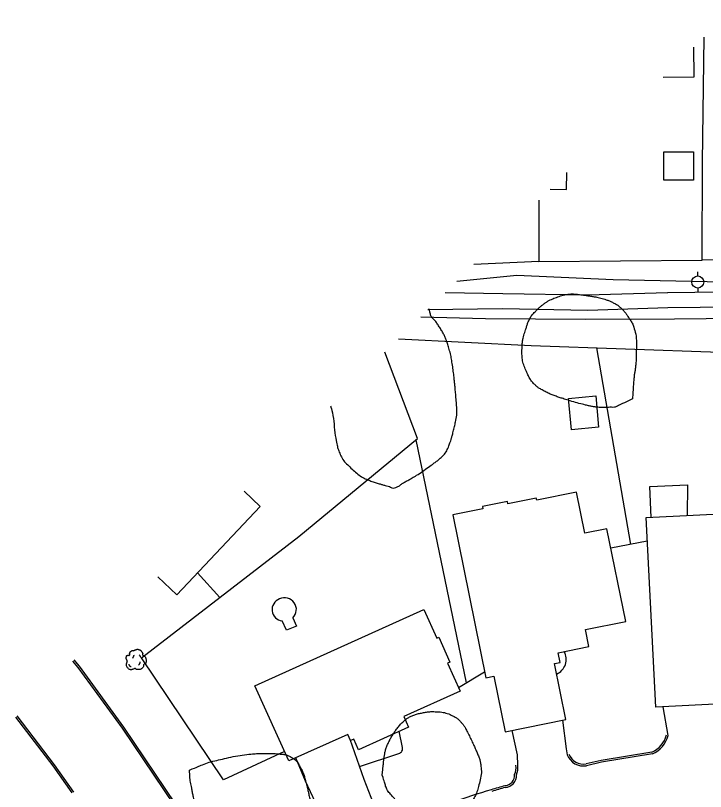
# Model space of a CAD drawing. Extents: x 2145380 to 2157287, y 139568 to 149130.
# Drawn here: x 2149827 to 2150056.7, y 144231.9 to 144490.1 of the extents above; entities that cross this region are included whole.
import ezdxf

# ---------------------------------------------------------------- set-up
doc = ezdxf.new("R2010")
doc.units = 0
for name, color, linetype in [('TOPO_Asphalt', 7, 'Continuous'), ('TOPO_Building', 7, 'Continuous'), ('TOPO_Concrete', 7, 'Continuous'), ('TOPO_Curb Back', 7, 'Continuous'), ('TOPO_Fence', 7, 'Continuous'), ('TOPO_Flowline', 7, 'Continuous'), ('TOPO_Misc Line', 7, 'Continuous'), ('TOPO_Power Pole', 7, 'Continuous'), ('TOPO_Sidewalk', 7, 'Continuous'), ('TOPO_Tree', 7, 'Continuous'), ('TOPO_Tree Line', 7, 'Continuous')]:
    doc.layers.add(name, color=color, linetype=linetype)

# ---------------------------------------------------------------- blocks, each defined once
blk = doc.blocks.new('TREE')
at = {"layer": 'TOPO_Tree'}
for points in [[(-14.1, -0.4), (-14.2, 0.5), (-14.4, 1.4), (-14.6, 2.3), (-14.8, 3.2), (-15.5, 4), (-15.7, 4.9), (-15.8, 5.6), (-15.7, 6.3), (-15.7, 7), (-15.6, 7.9), (-15.7, 8.8), (-15.1, 9.7), (-14.6, 10.4), (-13.8, 10.5), (-13, 10.7), (-12.2, 11), (-11.1, 10), (-10.4, 10.7), (-9.4, 11.7), (-10.3, 13.3), (-9.8, 14.4), (-9.6, 15.1), (-9.3, 15.9), (-8.8, 16.5), (-8.2, 17.3), (-7.5, 17.7), (-6.7, 18.1), (-6.1, 18.4), (-5.6, 18.6), (-5.1, 18.7), (-4.5, 18.7), (-4, 18.5), (-3.5, 18.1)], [(-3.5, 17.6), (-3.1, 18.3), (-2.6, 18.8), (-1.9, 19.2), (-1, 19.7), (-0.2, 20), (0.7, 20.2), (1.6, 20.5), (2.5, 20.8), (3.4, 20.8), (4.1, 20.7), (4.8, 20.5), (5.5, 20.2), (6.4, 19.9), (7.3, 19.7), (8.2, 19.2), (9.4, 18.4), (10, 17.2), (10.8, 16), (11.2, 15.3), (11.6, 14.6), (11.9, 13.9), (12.2, 13.1), (11.4, 12), (11.9, 11.2), (12, 11), (12.2, 10.9), (12.4, 10.7), (12.9, 10.4), (13.5, 10), (14, 9.7), (14.7, 9.2), (15.4, 8.7), (16.1, 8.1), (16.7, 7.5), (16.9, 6.7), (17.1, 6), (17.6, 4.4), (17.7, 2.8), (17.7, 1.2), (17.7, -0.2), (17.8, -2.2), (16.6, -3), (15.5, -3.8), (14.3, -4.6), (13.2, -5.3)], [(13.2, -5.3), (13.3, -5.8), (13.4, -6.3), (13.4, -6.7), (13.8, -8.5), (12.2, -10), (10.8, -11.5), (10, -12.3), (9.1, -12.8), (8.2, -13.1), (6, -13.8), (3.3, -13.6), (1.3, -13.1), (0.5, -12.9), (-0.1, -11.4), (-0.8, -11.5), (-2, -11.6), (-3.3, -12.8), (-4.5, -13.1), (-6.1, -13.5), (-7.8, -14), (-9.3, -13.6), (-11.4, -13.1), (-12.8, -11.4), (-14.1, -9.4), (-15.3, -7.3), (-15.6, -5.1), (-15.1, -3), (-14.9, -1.9), (-13.9, -0.8), (-13.5, 0.1)], [(-4.2, 5.1), (-4.5, 6.1), (-4.3, 7.2), (-3.8, 8.2), (-3.3, 9.3), (-2.7, 10.3), (-1.6, 11)], [(5.9, 11.2), (6.5, 10.7), (7, 10.2), (7.4, 9.5), (7.9, 8.6), (8.3, 7.6), (8.5, 6.6)], [(-11.4, -4.5), (-11.5, -5.4), (-11, -6.3), (-10.1, -7.2), (-9.3, -8), (-8.5, -8.3), (-7.7, -8.1)], [(4.8, -6.3), (5.7, -5.7), (6.3, -4.9), (6.8, -3.9), (7.4, -2.8), (7.6, -1.7), (7.5, -0.6)]]:
    blk.add_open_spline(points, degree=3, dxfattribs=at)
blk = doc.blocks.new('POWPOL')
at = {"layer": 'TOPO_Power Pole'}
for p, q in [((0, 10.2), (0, 17.3)), ((0, -10.2), (0, -17.3))]:
    blk.add_line(p, q, dxfattribs=at)
blk.add_circle((0, 0), 10.2, dxfattribs=at)

msp = doc.modelspace()

# ---------------------------------------------------------------- linework, layer by layer
at = {"layer": 'TOPO_Asphalt'}
msp.add_line((2150044.32, 144250.58), (2150042.6, 144260.04), dxfattribs=at)
for points in [[(2150009.15, 144255.69), (2150010.29, 144246.13), (2150010.71, 144244.12)], [(2149994.22, 144240.68), (2149994.1, 144244.13), (2149992.3, 144252.26)], [(2149938.32, 144249.33), (2149943.01, 144236.02), (2149946.06, 144228.07), (2149949.65, 144220.79)], [(2149933.74, 144213.78), (2149931.89, 144217.65), (2149923.57, 144235.37), (2149920.36, 144243.13)]]:
    msp.add_lwpolyline(points, dxfattribs=at)
at = {"layer": 'TOPO_Building'}
for points in [[(2150042.67, 144469.57), (2150052.96, 144469.71), (2150052.82, 144479.59)], [(2150004.98, 144432.35), (2150010.43, 144432.23), (2150010.55, 144437.86)], [(2149874.34, 144303.38), (2149880.66, 144297.4), (2149908.45, 144326.76), (2149903.13, 144331.8)]]:
    msp.add_lwpolyline(points, dxfattribs=at)
for points in [[(2150042.89, 144444.73), (2150052.71, 144444.75), (2150052.73, 144435.38), (2150042.9, 144435.36)], [(2150012.12, 144352.31), (2150011.14, 144362.74), (2150020.16, 144363.59), (2150021.14, 144353.16)], [(2149972.55, 144323.93), (2149983.58, 144269.75), (2149986.26, 144270.3), (2149990.03, 144251.8), (2150010.19, 144255.9), (2150006.4, 144274.5), (2150008.35, 144274.89), (2150007.7, 144278.05), (2150017.91, 144280.13), (2150016.75, 144285.8), (2150030.16, 144288.53), (2150023.88, 144319.36), (2150016.59, 144317.87), (2150013.81, 144331.52), (2150000.54, 144328.81), (2150000.39, 144329.55), (2149990.96, 144327.63), (2149990.8, 144328.4), (2149982.45, 144326.7), (2149982.59, 144325.97)], [(2150036.94, 144323.05), (2150086.15, 144325.55), (2150087.68, 144295.36), (2150068.73, 144294.4), (2150069.4, 144281.23), (2150063.29, 144280.92), (2150064.29, 144261.14), (2150040.14, 144259.92)], [(2149906.7, 144267.12), (2149962.94, 144292.52), (2149967.24, 144282.99), (2149967.88, 144283.28), (2149971.62, 144275), (2149970.85, 144274.65), (2149975.07, 144265.31), (2149956.31, 144256.84), (2149957.88, 144253.36), (2149941.21, 144245.83), (2149939.61, 144249.37), (2149938.52, 144248.88), (2149937.6, 144250.91), (2149918.01, 144242.07)]]:
    msp.add_lwpolyline(points, close=True, dxfattribs=at)
at = {"layer": 'TOPO_Concrete'}
for points in [[(2150583.76, 144406.92), (2150482.71, 144405.56), (2150382.27, 144404.37), (2150238.51, 144402.63), (2150099.05, 144400.63), (2150026.03, 144402.21), (2149993.94, 144403.63), (2149973.88, 144401.64)], [(2149961.97, 144389.89), (2149983.45, 144389.26), (2150016.72, 144389.12), (2150046.37, 144389.2), (2150099.2, 144389.72), (2150238.65, 144391.72), (2150382.4, 144393.46), (2150482.82, 144394.65), (2150586.69, 144395.58)]]:
    msp.add_lwpolyline(points, dxfattribs=at)
at = {"layer": 'TOPO_Curb Back'}
for points in [[(2149845.92, 144275.31), (2149847.71, 144273.21), (2149862.47, 144253), (2149883.32, 144222.06), (2149887.59, 144215.32)], [(2149846.35, 144275.73), (2149848.18, 144273.58), (2149862.96, 144253.35), (2149883.83, 144222.39), (2149888.1, 144215.64)], [(2149826.98, 144256.61), (2149839.36, 144240.41), (2149845.71, 144231.43)], [(2149827.41, 144257.04), (2149839.84, 144240.76), (2149846.24, 144231.72)], [(2150038.86, 144244.98), (2150021.97, 144242.28), (2150016.98, 144241.07)], [(2150039.03, 144244.4), (2150022.09, 144241.69), (2150017.1, 144240.48)]]:
    msp.add_lwpolyline(points, dxfattribs=at)
for centre, radius, start, end in [((2150035.27, 144252.97), 8.76, 294.1793, 345.2023), ((2150035.27, 144252.97), 9.36, 293.6847, 345.2023), ((2150016.14, 144246.23), 5.83, 201.1458, 279.447), ((2150016.14, 144246.23), 5.23, 201.1458, 279.2118), ((2149986.99, 144240.02), 6.66, 338.2368, 5.2206), ((2149986.99, 144240.02), 7.26, 339.324, 5.2206), ((2149989.76, 144237.28), 3.43, 272.9462, 4.6571), ((2149989.76, 144237.28), 4.03, 273.961, 2.6241), ((2150031.35, 144073.73), 165.29, 106.1553, 115.5947), ((2150062.69, 143980.08), 263.99, 105.9981, 107.0326), ((2150062.69, 143980.08), 263.39, 106.0125, 107.0336)]:
    msp.add_arc(centre, radius, start, end, dxfattribs=at)
at = {"layer": 'TOPO_Fence'}
for p, q in [((2150001.26, 144408.24), (2149979.56, 144407.26)), ((2150031.85, 144314.14), (2150020.59, 144379.58)), ((2149960.27, 144348.89), (2149976.99, 144268.02)), ((2150037.34, 144315.16), (2150025.19, 144312.9)), ((2149887.53, 144304.65), (2149894.97, 144296.43)), ((2149974.5, 144266.56), (2149983.19, 144271.68))]:
    msp.add_line(p, q, dxfattribs=at)
for points in [[(2150546.52, 144490.01), (2150549.95, 144490.13), (2150550.1, 144471.03), (2150550.1, 144453.63), (2150549.61, 144416.29), (2150495.63, 144415.36), (2150439.62, 144414.62), (2150383.8, 144414.16), (2150305.36, 144413.24), (2150180.73, 144410.9), (2150095.85, 144408.83), (2150055.63, 144408.76), (2150055.7, 144441.33), (2150056.25, 144482.97)], [(2150001.22, 144428.64), (2150001.26, 144408.24), (2150055.63, 144408.76)], [(2149954.53, 144382.55), (2149998.64, 144380.35), (2150061.52, 144378.12), (2150107.52, 144376.58)], [(2149916.58, 144245.25), (2149896.25, 144235.78), (2149868.94, 144276.37), (2149921.34, 144316.76), (2149960.85, 144349.37), (2149950, 144378.07)]]:
    msp.add_lwpolyline(points, dxfattribs=at)
at = {"layer": 'TOPO_Flowline'}
for points in [[(2150448.86, 144401.92), (2150390.95, 144400.79), (2150350.47, 144401.57), (2150316.92, 144399.91), (2150266.5, 144400.2), (2150235.69, 144399.46), (2150194.25, 144398.48), (2150142.29, 144398.49), (2150097.95, 144398.49), (2150044.16, 144397.87)], [(2150044.05, 144397.87), (2150017.52, 144397.04), (2149989.23, 144397.54), (2149969.99, 144397.8)], [(2150448.97, 144396.87), (2150390.81, 144396.06), (2150350.56, 144396.52), (2150317.03, 144394.87), (2150266.56, 144395.16), (2150235.66, 144395.02), (2150194.28, 144393.49), (2150142.29, 144393.44), (2150097.98, 144393.45), (2150044.21, 144392.83), (2150017.56, 144392), (2149989.18, 144392.51), (2149964.32, 144392.21)]]:
    msp.add_lwpolyline(points, dxfattribs=at)
at = {"layer": 'TOPO_Misc Line'}
for p, q in [((2149919.32, 144289.68), (2149920.59, 144286.95)), ((2149917.18, 144285.65), (2149915.74, 144288.65)), ((2149920.59, 144286.95), (2149917.18, 144285.65))]:
    msp.add_line(p, q, dxfattribs=at)
for centre, radius, start, end in [((2149916.19, 144292.43), 3.8, 110.3146, 263.1521), ((2149916.59, 144292.48), 3.91, 314.4155, 115.9757)]:
    msp.add_arc(centre, radius, start, end, dxfattribs=at)
at = {"layer": 'TOPO_Sidewalk'}
for points in [[(2150038.68, 144323.14), (2150038.22, 144333.41), (2150050.75, 144333.95), (2150050.6, 144323.75)], [(2149955.81, 144246.59), (2149954.73, 144251.94)], [(2149941.53, 144240.24), (2149954.63, 144244.61)]]:
    msp.add_lwpolyline(points, dxfattribs=at)
for centre, radius, start, end in [((2150005.03, 144275.91), 5.33, 293.0236, 28.5966), ((2149954.33, 144246.13), 1.55, 281.1487, 17.3045)]:
    msp.add_arc(centre, radius, start, end, dxfattribs=at)
at = {"layer": 'TOPO_Tree Line'}
for points in [[(2150032.43, 144362.6), (2150032.48, 144363.53), (2150032.53, 144364.46), (2150032.59, 144365.39), (2150032.67, 144366.84), (2150032.8, 144368.29), (2150032.94, 144369.74), (2150033.04, 144370.88), (2150033.29, 144371.99), (2150033.42, 144373.12), (2150033.6, 144374.69), (2150033.62, 144376.26), (2150033.67, 144377.83), (2150033.74, 144380.61), (2150033.72, 144383.38), (2150032.95, 144386.14), (2150032.58, 144387.48), (2150031.81, 144388.57), (2150031.06, 144389.71), (2150030.46, 144390.62), (2150029.86, 144391.47), (2150029.11, 144392.26), (2150028.26, 144393.15), (2150027.32, 144393.89), (2150026.23, 144394.45), (2150025.23, 144394.97), (2150024.21, 144395.37), (2150023.15, 144395.71), (2150022.29, 144395.98), (2150021.43, 144396.26), (2150020.55, 144396.42), (2150019.35, 144396.62), (2150018.16, 144396.8), (2150016.95, 144396.97), (2150016.08, 144397.1), (2150015.21, 144397.21), (2150014.33, 144397.31), (2150013.01, 144397.47), (2150011.66, 144397.5), (2150010.34, 144397.28), (2150009.38, 144397.12), (2150008.47, 144396.8), (2150007.54, 144396.48), (2150006.69, 144396.18), (2150005.85, 144395.88), (2150005.03, 144395.48), (2150004.14, 144395.04), (2150003.33, 144394.48), (2150002.54, 144393.88), (2150001.79, 144393.3), (2150001.11, 144392.68), (2150000.45, 144392.01), (2149999.48, 144391.01), (2149998.52, 144390.01), (2149997.96, 144388.74), (2149997.49, 144387.69), (2149997.16, 144386.62), (2149996.82, 144385.53), (2149996.53, 144384.63), (2149996.22, 144383.74), (2149996.01, 144382.8), (2149995.74, 144381.62), (2149995.71, 144380.42), (2149995.64, 144379.22), (2149995.59, 144378.35), (2149995.58, 144377.47), (2149995.67, 144376.6), (2149995.85, 144374.73), (2149996.52, 144372.97), (2149997.31, 144371.21), (2149997.89, 144369.91), (2149998.56, 144368.75), (2149999.53, 144367.68), (2150000.25, 144366.89), (2150001.04, 144366.26), (2150001.95, 144365.75), (2150003.29, 144364.99), (2150004.63, 144364.29), (2150006.07, 144363.76), (2150007.36, 144363.29), (2150008.64, 144362.85), (2150009.95, 144362.44), (2150012.27, 144361.73), (2150014.58, 144361.07), (2150016.94, 144360.47), (2150018.01, 144360.19), (2150019.1, 144360), (2150020.21, 144359.86), (2150021.62, 144359.68), (2150023.05, 144359.71), (2150024.46, 144359.75), (2150025.41, 144359.77), (2150026.42, 144359.71), (2150027.27, 144360.12), (2150028.99, 144360.94), (2150030.71, 144361.77), (2150032.43, 144362.6)], [(2149931.9, 144360.2), (2149931.94, 144360.08), (2149931.97, 144359.96), (2149932, 144359.84), (2149933.01, 144356.11), (2149933.07, 144352.19), (2149933.81, 144348.39), (2149934.13, 144346.78), (2149934.56, 144345.22), (2149935.31, 144343.71), (2149936.21, 144341.91), (2149937.56, 144340.56), (2149939.06, 144339.23), (2149940.6, 144337.87), (2149942.1, 144336.57), (2149943.95, 144335.79), (2149945.33, 144335.21), (2149946.72, 144334.74), (2149948.14, 144334.31), (2149949.1, 144334.02), (2149950.07, 144333.76), (2149951.04, 144333.5), (2149951.87, 144333.27), (2149952.8, 144332.74), (2149953.58, 144333.04), (2149954.6, 144333.42), (2149955.46, 144334.24), (2149956.42, 144334.79), (2149957.6, 144335.46), (2149958.81, 144336.09), (2149959.97, 144336.8), (2149962.03, 144338.05), (2149963.96, 144339.49), (2149965.94, 144340.88), (2149966.96, 144341.61), (2149967.95, 144342.34), (2149968.88, 144343.23), (2149970.17, 144344.48), (2149970.98, 144346.07), (2149971.58, 144347.74), (2149971.91, 144348.64), (2149972.19, 144349.55), (2149972.43, 144350.48), (2149972.85, 144352.12), (2149973.24, 144353.75), (2149973.57, 144355.42), (2149973.78, 144356.51), (2149974, 144357.6), (2149973.95, 144358.69), (2149973.85, 144360.86), (2149973.65, 144363.03), (2149973.45, 144365.19), (2149973.32, 144366.53), (2149973.19, 144367.87), (2149973.05, 144369.21), (2149972.84, 144371.25), (2149972.55, 144373.28), (2149972.23, 144375.31), (2149971.93, 144377.16), (2149971.41, 144378.96), (2149970.86, 144380.76), (2149970.5, 144381.9), (2149970.1, 144383.02), (2149969.54, 144384.09), (2149968.86, 144385.37), (2149968.07, 144386.56), (2149967.29, 144387.77), (2149966.62, 144388.82), (2149965.44, 144389.62), (2149965.12, 144390.82), (2149964.97, 144391.4), (2149964.82, 144391.97), (2149964.66, 144392.55)], [(2149949.1, 144237.3), (2149949.47, 144236.12), (2149949.84, 144234.95), (2149950.21, 144233.77), (2149950.7, 144232.23), (2149951.89, 144231.01), (2149952.96, 144229.77), (2149953.71, 144228.91), (2149954.48, 144228.13), (2149955.32, 144227.36), (2149956.1, 144226.63), (2149956.86, 144225.97), (2149957.82, 144225.43), (2149959.24, 144224.63), (2149960.76, 144224.3), (2149962.31, 144224.11), (2149963.93, 144223.92), (2149965.56, 144223.84), (2149967.17, 144223.95), (2149969.21, 144224.07), (2149971.23, 144224.38), (2149973.25, 144224.83), (2149974.08, 144225.02), (2149974.84, 144225.3), (2149975.59, 144225.71), (2149976.95, 144226.45), (2149978.02, 144227.4), (2149978.94, 144228.69), (2149980.03, 144230.2), (2149980.65, 144231.75), (2149981.12, 144233.49), (2149981.76, 144235.78), (2149982.22, 144238.14), (2149981.95, 144240.41), (2149981.82, 144241.51), (2149981.57, 144242.62), (2149981.13, 144243.68), (2149980.54, 144245.13), (2149979.92, 144246.52), (2149979.28, 144247.92), (2149978.51, 144249.58), (2149977.72, 144251.21), (2149976.88, 144252.83), (2149976.44, 144253.67), (2149975.86, 144254.38), (2149975.22, 144255.1), (2149974.46, 144255.94), (2149973.63, 144256.57), (2149972.58, 144257.08), (2149970.76, 144257.95), (2149968.91, 144258.39), (2149967.01, 144258.46), (2149965.6, 144258.52), (2149964.17, 144258.41), (2149962.76, 144258.15), (2149961.46, 144257.91), (2149960.2, 144257.59), (2149958.97, 144257.06), (2149957.93, 144256.61), (2149957.03, 144256.04), (2149956.2, 144255.27), (2149955.13, 144254.28), (2149954.24, 144253.23), (2149953.43, 144252.04), (2149952.63, 144250.88), (2149951.92, 144249.72), (2149951.31, 144248.45), (2149950.75, 144247.29), (2149950.24, 144246.12), (2149950, 144244.86), (2149949.8, 144243.85), (2149949.65, 144242.84), (2149949.55, 144241.82), (2149949.4, 144240.31), (2149949.25, 144238.81), (2149949.1, 144237.3)], [(2149884.9, 144239.03), (2149884.96, 144237.99), (2149885.03, 144236.95), (2149885.1, 144235.91), (2149885.16, 144234.96), (2149885.44, 144234.04), (2149885.62, 144233.11), (2149885.9, 144231.71), (2149886.16, 144230.32), (2149886.48, 144228.93), (2149886.87, 144227.27), (2149887.67, 144225.75), (2149888.49, 144224.24), (2149889.23, 144222.88), (2149890.01, 144221.55), (2149890.83, 144220.24), (2149891.44, 144219.28), (2149892.06, 144218.35), (2149892.72, 144217.44), (2149893.81, 144215.94), (2149895, 144214.53), (2149896.32, 144213.22), (2149897.41, 144212.15), (2149898.57, 144211.2), (2149899.78, 144210.27), (2149900.57, 144209.66), (2149901.38, 144209.09), (2149902.23, 144208.55), (2149903.2, 144207.92), (2149904.2, 144207.42), (2149905.29, 144206.98), (2149906.76, 144206.39), (2149908.27, 144206.01), (2149909.81, 144205.92), (2149910.65, 144205.88), (2149911.49, 144205.9), (2149912.32, 144206.02), (2149913.82, 144206.24), (2149915.31, 144206.46), (2149916.8, 144206.73), (2149917.71, 144206.9), (2149918.62, 144207.08), (2149919.53, 144207.25), (2149920.5, 144207.44), (2149921.46, 144207.62), (2149922.42, 144207.85), (2149923.52, 144208.11), (2149924.3, 144209.19), (2149924.76, 144210.27), (2149925.22, 144211.31), (2149925.48, 144212.35), (2149925.55, 144213.43), (2149925.65, 144214.95), (2149925.75, 144216.47), (2149925.83, 144217.99), (2149925.91, 144219.64), (2149926.04, 144221.29), (2149926.03, 144222.93), (2149926.02, 144224.61), (2149925.61, 144226.27), (2149925.27, 144227.93), (2149924.95, 144229.53), (2149924.61, 144231.12), (2149924.25, 144232.71), (2149923.98, 144233.88), (2149923.67, 144235.03), (2149923.35, 144236.19), (2149922.97, 144237.57), (2149922.4, 144238.86), (2149921.71, 144240.16), (2149920.99, 144241.5), (2149920.02, 144242.59), (2149918.66, 144243.39), (2149917.67, 144243.97), (2149916.65, 144244.26), (2149915.57, 144244.35), (2149913.87, 144244.49), (2149912.17, 144244.59), (2149910.47, 144244.57), (2149908.83, 144244.55), (2149907.19, 144244.53), (2149905.55, 144244.37), (2149902.48, 144244.08), (2149899.47, 144243.53), (2149896.46, 144242.83), (2149893.96, 144242.26), (2149891.46, 144241.71), (2149889.1, 144240.74), (2149887.7, 144240.17), (2149886.3, 144239.6), (2149884.9, 144239.03)]]:
    msp.add_open_spline(points, degree=3, dxfattribs=at)

# ---------------------------------------------------------------- block references
at = {"layer": 'TOPO_Power Pole', "xscale": 0.19685000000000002, "yscale": 0.19685000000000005}
msp.add_blockref('POWPOL', (2150054.13, 144401.46), dxfattribs=at)
at = {"layer": 'TOPO_Tree', "xscale": 0.19685000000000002, "yscale": 0.19685000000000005}
msp.add_blockref('TREE', (2149866.96, 144275.15), dxfattribs=at)

doc.saveas('drawing.dxf')
